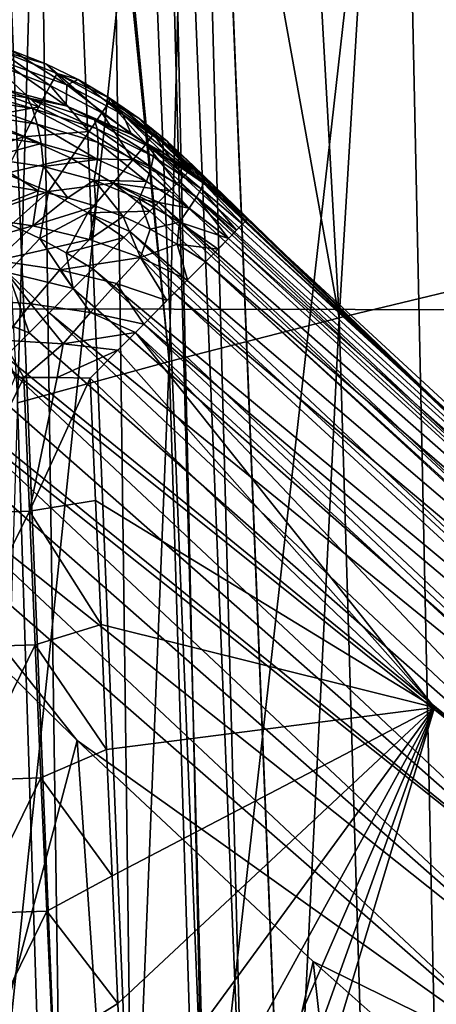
# Model space of a CAD drawing. Header units: metres. Extents: x -104 to 104, y -68 to 90.
# Tile 241 of 656: x -19.479 to -18.627, y 23.51 to 25.525. Entities that reach past the tile are written whole.
import ezdxf

# ---------------------------------------------------------------- set-up
doc = ezdxf.new("R2010")
doc.units = ezdxf.units.M
doc.layers.add('solid_FIT-BATH-153_SW0002', color=7, linetype='CONTINUOUS')

msp = doc.modelspace()

# ---------------------------------------------------------------- linework, layer by layer
at = {"layer": 'solid_FIT-BATH-153_SW0002'}
for points in [[(-19.165297, 27.486382, 16.133041), (-20.340939, 28.927181, 16.142269), (-22.869244, 24.93927, 16.11928)], [(-19.620848, 28.615992, 1.18799), (-19.475063, 28.621803, 1.247998), (-19.394464, 23.046068, 1.187887)], [(-19.475063, 28.621803, 1.247998), (-19.322029, 28.627918, 1.284346), (-19.249043, 23.048695, 1.24812)], [(-19.475063, 28.621803, 1.247998), (-19.249043, 23.048695, 1.24812), (-19.394464, 23.046068, 1.187887)], [(-19.322029, 28.627918, 1.284346), (-19.244541, 28.63102, 1.293465), (-19.096228, 23.05064, 1.284598)], [(-19.322029, 28.627918, 1.284346), (-19.096228, 23.05064, 1.284598), (-19.249043, 23.048695, 1.24812)], [(-19.244541, 28.63102, 1.293465), (-19.167599, 28.634104, 1.296502), (-19.018881, 23.05134, 1.293565)], [(-19.244541, 28.63102, 1.293465), (-19.018881, 23.05134, 1.293565), (-19.096228, 23.05064, 1.284598)], [(-19.167599, 28.634104, 1.296502), (18.94183, 23.051853, 1.296502), (-18.94183, 23.051853, 1.296502)], [(-19.018881, 23.05134, 1.293565), (-19.167599, 28.634104, 1.296502), (-18.94183, 23.051853, 1.296502)], [(-1.443118, 27.347288, 1.296502), (18.94183, 23.051853, 1.296502), (-19.167599, 28.634104, 1.296502)], [(-19.620848, 28.615992, 1.18799), (-19.394464, 23.046068, 1.187887), (-19.529219, 23.042805, 1.105093)], [(-19.414167, 27.181643, -3.186316), (-19.644953, 27.656227, -2.335946), (-19.483479, 24.740868, -2.412876)], [(-19.165297, 27.486382, 16.133041), (-22.869244, 24.93927, 16.11928), (-17.895107, 26.142294, 16.123825)], [(-19.414167, 27.181643, -3.186316), (-19.483479, 24.740868, -2.412876), (-19.173409, 24.825642, -3.595036)], [(-19.399685, 27.152071, -3.235849), (-19.414167, 27.181643, -3.186316), (-19.173409, 24.825642, -3.595036)], [(-19.129494, 26.601149, -4.089851), (-19.399685, 27.152071, -3.235849), (-19.173409, 24.825642, -3.595036)], [(-18.495508, 26.87701, -5.980924), (-18.71377, 26.775879, -5.384241), (-18.440441, 25.007608, -5.771261)], [(-18.71377, 26.775879, -5.384241), (-18.92539, 26.683867, -4.754299), (-18.825659, 24.914715, -4.715076)], [(-18.71377, 26.775879, -5.384241), (-18.825659, 24.914715, -4.715076), (-18.440441, 25.007608, -5.771261)], [(-18.92539, 26.683867, -4.754299), (-19.129494, 26.601149, -4.089851), (-18.825659, 24.914715, -4.715076)], [(-18.69739, 26.580141, -11.682276), (-18.189482, 26.624151, -12.307305), (-18.622561, 23.057163, -11.122699)], [(-19.129494, 26.601149, -4.089851), (-19.173409, 24.825642, -3.595036), (-18.825659, 24.914715, -4.715076)], [(-19.17745, 26.534895, -11.025343), (-18.69739, 26.580141, -11.682276), (-19.100424, 23.013384, -10.485088)], [(-18.69739, 26.580141, -11.682276), (-18.622561, 23.057163, -11.122699), (-19.100424, 23.013384, -10.485088)], [(-19.629887, 26.488602, -10.337273), (-19.17745, 26.534895, -11.025343), (-19.550753, 22.968594, -9.816963)], [(-19.17745, 26.534895, -11.025343), (-19.100424, 23.013384, -10.485088), (-19.550753, 22.968594, -9.816963)], [(-17.895107, 26.142294, 16.123825), (-22.869244, 24.93927, 16.11928), (-16.56918, 24.927633, 16.114985)], [(-19.416687, 25.390575, 12.362086), (-19.536293, 25.43627, 12.359123), (-19.523369, 25.462896, 12.228909)], [(-19.523369, 25.462896, 12.228909), (-19.49394, 25.461637, 12.102608), (-19.425577, 25.434629, 12.104444)], [(-19.402634, 25.415161, 12.231438), (-19.523369, 25.462896, 12.228909), (-19.425577, 25.434629, 12.104444)], [(-19.416687, 25.390575, 12.362086), (-19.523369, 25.462896, 12.228909), (-19.402634, 25.415161, 12.231438)], [(-19.49394, 25.461637, 12.102608), (-19.512209, 25.438978, 10.002851), (-19.38298, 25.391663, 10.007338)], [(-19.425577, 25.434629, 12.104444), (-19.49394, 25.461637, 12.102608), (-19.38298, 25.391663, 10.007338)], [(-19.527868, 25.387865, 7.896168), (-19.383894, 25.348787, 7.903796), (-19.512209, 25.438978, 10.002851)], [(-19.383894, 25.348787, 7.903796), (-19.38298, 25.391663, 10.007338), (-19.512209, 25.438978, 10.002851)], [(-19.440107, 25.347088, 12.494651), (-19.555889, 25.388395, 12.491443), (-19.536293, 25.43627, 12.359123)], [(-19.440107, 25.347088, 12.494651), (-19.536293, 25.43627, 12.359123), (-19.416687, 25.390575, 12.362086)], [(-19.35981, 25.402735, 12.106353), (-19.425577, 25.434629, 12.104444), (-19.38298, 25.391663, 10.007338)], [(-19.402634, 25.415161, 12.231438), (-19.425577, 25.434629, 12.104444), (-19.35981, 25.402735, 12.106353)], [(-19.311134, 25.33449, 12.363126), (-19.416687, 25.390575, 12.362086), (-19.402634, 25.415161, 12.231438)], [(-19.402634, 25.415161, 12.231438), (-19.35981, 25.402735, 12.106353), (-19.295935, 25.365458, 12.108356)], [(-19.296448, 25.356506, 12.233303), (-19.402634, 25.415161, 12.231438), (-19.295935, 25.365458, 12.108356)], [(-19.311134, 25.33449, 12.363126), (-19.402634, 25.415161, 12.231438), (-19.296448, 25.356506, 12.233303)], [(-19.35981, 25.402735, 12.106353), (-19.38298, 25.391663, 10.007338), (-19.268038, 25.331156, 10.011768)], [(-19.295935, 25.365458, 12.108356), (-19.35981, 25.402735, 12.106353), (-19.268038, 25.331156, 10.011768)], [(-19.463655, 25.365278, 7.801086), (-19.527868, 25.387865, 7.896168), (-19.614782, 25.390425, 7.79133)], [(-19.614782, 25.390425, 7.79133), (-19.599348, 25.366859, 7.694171), (-19.452991, 25.34317, 7.704404)], [(-19.463655, 25.365278, 7.801086), (-19.614782, 25.390425, 7.79133), (-19.452991, 25.34317, 7.704404)], [(-19.57966, 25.321033, 12.622948), (-19.555889, 25.388395, 12.491443), (-19.440107, 25.347088, 12.494651)], [(-19.463655, 25.365278, 7.801086), (-19.383894, 25.348787, 7.903796), (-19.527868, 25.387865, 7.896168)], [(-19.337145, 25.296146, 12.494471), (-19.440107, 25.347088, 12.494651), (-19.416687, 25.390575, 12.362086)], [(-19.337145, 25.296146, 12.494471), (-19.416687, 25.390575, 12.362086), (-19.311134, 25.33449, 12.363126)], [(-19.383894, 25.348787, 7.903796), (-19.250355, 25.290188, 7.911729), (-19.38298, 25.391663, 10.007338)], [(-19.250355, 25.290188, 7.911729), (-19.268038, 25.331156, 10.011768), (-19.38298, 25.391663, 10.007338)], [(-19.599348, 25.366859, 7.694171), (-19.582943, 25.33287, 7.598764), (-19.443415, 25.311407, 7.608785)], [(-19.452991, 25.34317, 7.704404), (-19.599348, 25.366859, 7.694171), (-19.443415, 25.311407, 7.608785)], [(-19.326057, 25.320526, 7.811798), (-19.383894, 25.348787, 7.903796), (-19.463655, 25.365278, 7.801086)], [(-19.463655, 25.365278, 7.801086), (-19.452991, 25.34317, 7.704404), (-19.320885, 25.30146, 7.717076)], [(-19.326057, 25.320526, 7.811798), (-19.463655, 25.365278, 7.801086), (-19.320885, 25.30146, 7.717076)], [(-19.220644, 25.271261, 12.362079), (-19.311134, 25.33449, 12.363126), (-19.296448, 25.356506, 12.233303)], [(-19.296448, 25.356506, 12.233303), (-19.295935, 25.365458, 12.108356), (-19.234858, 25.323093, 12.110435)], [(-19.205503, 25.290543, 12.2344), (-19.296448, 25.356506, 12.233303), (-19.234858, 25.323093, 12.110435)], [(-19.220644, 25.271261, 12.362079), (-19.296448, 25.356506, 12.233303), (-19.205503, 25.290543, 12.2344)], [(-19.295935, 25.365458, 12.108356), (-19.268038, 25.331156, 10.011768), (-19.168428, 25.261435, 10.016021)], [(-19.234858, 25.323093, 12.110435), (-19.295935, 25.365458, 12.108356), (-19.168428, 25.261435, 10.016021)], [(-19.471298, 25.285706, 12.625521), (-19.57966, 25.321033, 12.622948), (-19.440107, 25.347088, 12.494651)], [(-19.471298, 25.285706, 12.625521), (-19.440107, 25.347088, 12.494651), (-19.337145, 25.296146, 12.494471)], [(-19.452991, 25.34317, 7.704404), (-19.443415, 25.311407, 7.608785), (-19.318647, 25.273899, 7.622965)], [(-19.320885, 25.30146, 7.717076), (-19.452991, 25.34317, 7.704404), (-19.318647, 25.273899, 7.622965)], [(-19.326057, 25.320526, 7.811798), (-19.250355, 25.290188, 7.911729), (-19.383894, 25.348787, 7.903796)], [(-19.605946, 25.23999, 12.746794), (-19.57966, 25.321033, 12.622948), (-19.471298, 25.285706, 12.625521)], [(-19.582943, 25.33287, 7.598764), (-19.565439, 25.290564, 7.507106), (-19.435596, 25.271551, 7.517077)], [(-19.443415, 25.311407, 7.608785), (-19.582943, 25.33287, 7.598764), (-19.435596, 25.271551, 7.517077)], [(-19.248091, 25.23802, 12.490774), (-19.337145, 25.296146, 12.494471), (-19.311134, 25.33449, 12.363126)], [(-19.205479, 25.26063, 7.82306), (-19.250355, 25.290188, 7.911729), (-19.326057, 25.320526, 7.811798)], [(-19.326057, 25.320526, 7.811798), (-19.320885, 25.30146, 7.717076), (-19.205818, 25.245417, 7.731652)], [(-19.205479, 25.26063, 7.82306), (-19.326057, 25.320526, 7.811798), (-19.205818, 25.245417, 7.731652)], [(-19.248091, 25.23802, 12.490774), (-19.311134, 25.33449, 12.363126), (-19.220644, 25.271261, 12.362079)], [(-19.125391, 25.211737, 7.920043), (-19.168428, 25.261435, 10.016021), (-19.268038, 25.331156, 10.011768)], [(-19.186575, 25.253389, 7.915851), (-19.125391, 25.211737, 7.920043), (-19.268038, 25.331156, 10.011768)], [(-19.250355, 25.290188, 7.911729), (-19.186575, 25.253389, 7.915851), (-19.268038, 25.331156, 10.011768)], [(-19.177456, 25.276356, 12.112556), (-19.234858, 25.323093, 12.110435), (-19.168428, 25.261435, 10.016021)], [(-19.205503, 25.290543, 12.2344), (-19.234858, 25.323093, 12.110435), (-19.177456, 25.276356, 12.112556)], [(-19.373838, 25.241758, 12.623346), (-19.471298, 25.285706, 12.625521), (-19.337145, 25.296146, 12.494471)], [(-19.443415, 25.311407, 7.608785), (-19.435596, 25.271551, 7.517077), (-19.320168, 25.238838, 7.532598)], [(-19.318647, 25.273899, 7.622965), (-19.443415, 25.311407, 7.608785), (-19.320168, 25.238838, 7.532598)], [(-19.373838, 25.241758, 12.623346), (-19.337145, 25.296146, 12.494471), (-19.248091, 25.23802, 12.490774)], [(-19.320885, 25.30146, 7.717076), (-19.318647, 25.273899, 7.622965), (-19.210505, 25.22304, 7.640596)], [(-19.205818, 25.245417, 7.731652), (-19.320885, 25.30146, 7.717076), (-19.210505, 25.22304, 7.640596)], [(-19.5089, 25.210464, 12.748457), (-19.605946, 25.23999, 12.746794), (-19.471298, 25.285706, 12.625521)], [(-19.435596, 25.271551, 7.517077), (-19.565439, 25.290564, 7.507106), (-19.547371, 25.241718, 7.422179)], [(-19.5089, 25.210464, 12.748457), (-19.471298, 25.285706, 12.625521), (-19.373838, 25.241758, 12.623346)], [(-19.205479, 25.26063, 7.82306), (-19.186575, 25.253389, 7.915851), (-19.250355, 25.290188, 7.911729)], [(-19.220644, 25.271261, 12.362079), (-19.205503, 25.290543, 12.2344), (-19.144464, 25.203423, 12.359895)], [(-19.205503, 25.290543, 12.2344), (-19.128429, 25.220169, 12.235341), (-19.130554, 25.217913, 12.258525)], [(-19.205503, 25.290543, 12.2344), (-19.130554, 25.217913, 12.258525), (-19.144464, 25.203423, 12.359895)], [(-19.205503, 25.290543, 12.2344), (-19.177456, 25.276356, 12.112556), (-19.128429, 25.220169, 12.235341)], [(-19.177456, 25.276356, 12.112556), (-19.123554, 25.225729, 12.114778), (-19.128429, 25.220169, 12.235341)], [(-19.177456, 25.276356, 12.112556), (-19.083797, 25.185923, 10.019165), (-19.123554, 25.225729, 12.114778)], [(-19.177456, 25.276356, 12.112556), (-19.168428, 25.261435, 10.016021), (-19.083797, 25.185923, 10.019165)], [(-19.435596, 25.271551, 7.517077), (-19.547371, 25.241718, 7.422179), (-19.430681, 25.224636, 7.431925)], [(-19.320168, 25.238838, 7.532598), (-19.435596, 25.271551, 7.517077), (-19.430681, 25.224636, 7.431925)], [(-19.318647, 25.273899, 7.622965), (-19.320168, 25.238838, 7.532598), (-19.219954, 25.194077, 7.55287)], [(-19.210505, 25.22304, 7.640596), (-19.318647, 25.273899, 7.622965), (-19.219954, 25.194077, 7.55287)], [(-19.248091, 25.23802, 12.490774), (-19.220644, 25.271261, 12.362079), (-19.157648, 25.189859, 12.425357)], [(-19.220644, 25.271261, 12.362079), (-19.144464, 25.203423, 12.359895), (-19.157648, 25.189859, 12.425357)], [(-19.205479, 25.26063, 7.82306), (-19.205818, 25.245417, 7.731652), (-19.107649, 25.179146, 7.747481)], [(-19.102907, 25.190342, 7.834492), (-19.186575, 25.253389, 7.915851), (-19.205479, 25.26063, 7.82306)], [(-19.102907, 25.190342, 7.834492), (-19.205479, 25.26063, 7.82306), (-19.107649, 25.179146, 7.747481)], [(-19.168428, 25.261435, 10.016021), (-19.01391, 25.116348, 7.928401), (-19.082729, 25.184856, 9.977448)], [(-19.067699, 25.165833, 7.924241), (-19.01391, 25.116348, 7.928401), (-19.168428, 25.261435, 10.016021)], [(-19.168428, 25.261435, 10.016021), (-19.082729, 25.184856, 9.977448), (-19.083797, 25.185923, 10.019165)], [(-19.125391, 25.211737, 7.920043), (-19.067699, 25.165833, 7.924241), (-19.168428, 25.261435, 10.016021)], [(-19.547371, 25.241718, 7.422179), (-19.505154, 25.18581, 7.352366), (-19.441193, 25.174944, 7.358276)], [(-19.430681, 25.224636, 7.431925), (-19.547371, 25.241718, 7.422179), (-19.441193, 25.174944, 7.358276)], [(-19.420271, 25.173599, 12.744341), (-19.5089, 25.210464, 12.748457), (-19.373838, 25.241758, 12.623346)], [(-19.320168, 25.238838, 7.532598), (-19.430681, 25.224636, 7.431925), (-19.326641, 25.196621, 7.44776)], [(-19.420271, 25.173599, 12.744341), (-19.373838, 25.241758, 12.623346), (-19.28797, 25.190599, 12.616476)], [(-19.28797, 25.190599, 12.616476), (-19.373838, 25.241758, 12.623346), (-19.248091, 25.23802, 12.490774)], [(-19.219954, 25.194077, 7.55287), (-19.320168, 25.238838, 7.532598), (-19.326641, 25.196621, 7.44776)], [(-19.28797, 25.190599, 12.616476), (-19.248091, 25.23802, 12.490774), (-19.172483, 25.174685, 12.483932)], [(-19.248091, 25.23802, 12.490774), (-19.157648, 25.189859, 12.425357), (-19.172483, 25.174685, 12.483932)], [(-19.205818, 25.245417, 7.731652), (-19.210505, 25.22304, 7.640596), (-19.117466, 25.162043, 7.660721)], [(-19.107649, 25.179146, 7.747481), (-19.205818, 25.245417, 7.731652), (-19.117466, 25.162043, 7.660721)], [(-19.102907, 25.190342, 7.834492), (-19.125391, 25.211737, 7.920043), (-19.186575, 25.253389, 7.915851)], [(-19.430681, 25.224636, 7.431925), (-19.441193, 25.174944, 7.358276), (-19.380825, 25.160814, 7.366366)], [(-19.326641, 25.196621, 7.44776), (-19.430681, 25.224636, 7.431925), (-19.380825, 25.160814, 7.366366)], [(-19.210505, 25.22304, 7.640596), (-19.219954, 25.194077, 7.55287), (-19.132246, 25.139425, 7.576797)], [(-19.117466, 25.162043, 7.660721), (-19.210505, 25.22304, 7.640596), (-19.132246, 25.139425, 7.576797)], [(-19.144464, 25.203423, 12.359895), (-19.130554, 25.217913, 12.258525), (-17.834063, 24.000204, 12.249124)], [(-19.128429, 25.220169, 12.235341), (-18.430166, 24.554468, 12.108993), (-19.130554, 25.217913, 12.258525)], [(-18.430166, 24.554468, 12.108993), (-17.834063, 24.000204, 12.249124), (-19.130554, 25.217913, 12.258525)], [(-19.128429, 25.220169, 12.235341), (-19.123554, 25.225729, 12.114778), (-18.430166, 24.554468, 12.108993)], [(-19.01391, 25.116348, 7.928401), (-18.430166, 24.554468, 12.108993), (-19.123554, 25.225729, 12.114778)], [(-19.083797, 25.185923, 10.019165), (-19.01391, 25.116348, 7.928401), (-19.123554, 25.225729, 12.114778)], [(-19.420271, 25.173599, 12.744341), (-19.551146, 25.127758, 12.855566), (-19.5089, 25.210464, 12.748457)], [(-19.326641, 25.196621, 7.44776), (-19.380825, 25.160814, 7.366366), (-19.323631, 25.14337, 7.376744)], [(-19.326641, 25.196621, 7.44776), (-19.323631, 25.14337, 7.376744), (-19.2679, 25.122019, 7.389881)], [(-19.234964, 25.158407, 7.4691), (-19.326641, 25.196621, 7.44776), (-19.2679, 25.122019, 7.389881)], [(-19.219954, 25.194077, 7.55287), (-19.326641, 25.196621, 7.44776), (-19.234964, 25.158407, 7.4691)], [(-19.144464, 25.203423, 12.359895), (-19.153866, 25.193741, 12.408238), (-19.157648, 25.189859, 12.425357)], [(-19.144464, 25.203423, 12.359895), (-17.834063, 24.000204, 12.249124), (-19.153866, 25.193741, 12.408238)], [(-19.102907, 25.190342, 7.834492), (-19.067699, 25.165833, 7.924241), (-19.125391, 25.211737, 7.920043)], [(-19.578224, 25.121641, 7.265979), (-19.441193, 25.174944, 7.358276), (-19.505154, 25.18581, 7.352366)], [(-19.339748, 25.129921, 12.73464), (-19.420271, 25.173599, 12.744341), (-19.28797, 25.190599, 12.616476)], [(-19.339748, 25.129921, 12.73464), (-19.28797, 25.190599, 12.616476), (-19.213274, 25.133179, 12.605167)], [(-19.28797, 25.190599, 12.616476), (-19.195082, 25.151663, 12.556189), (-19.200314, 25.146343, 12.570953)], [(-19.28797, 25.190599, 12.616476), (-19.172483, 25.174685, 12.483932), (-19.195082, 25.151663, 12.556189)], [(-19.28797, 25.190599, 12.616476), (-19.200314, 25.146343, 12.570953), (-19.213274, 25.133179, 12.605167)], [(-19.132246, 25.139425, 7.576797), (-19.219954, 25.194077, 7.55287), (-19.234964, 25.158407, 7.4691)], [(-19.172483, 25.174685, 12.483932), (-19.157648, 25.189859, 12.425357), (-17.855667, 23.97459, 12.398786)], [(-19.157648, 25.189859, 12.425357), (-19.153866, 25.193741, 12.408238), (-17.855667, 23.97459, 12.398786)], [(-17.834063, 24.000204, 12.249124), (-17.855667, 23.97459, 12.398786), (-19.153866, 25.193741, 12.408238)], [(-19.107649, 25.179146, 7.747481), (-19.117466, 25.162043, 7.660721), (-19.03549, 25.094316, 7.681972)], [(-19.102907, 25.190342, 7.834492), (-19.107649, 25.179146, 7.747481), (-19.023432, 25.106567, 7.763737)], [(-19.107649, 25.179146, 7.747481), (-19.03549, 25.094316, 7.681972), (-19.023432, 25.106567, 7.763737)], [(-19.102907, 25.190342, 7.834492), (-19.016272, 25.113876, 7.845785), (-19.067699, 25.165833, 7.924241)], [(-19.102907, 25.190342, 7.834492), (-19.023432, 25.106567, 7.763737), (-19.016272, 25.113876, 7.845785)], [(-19.083797, 25.185923, 10.019165), (-19.082729, 25.184856, 9.977448), (-19.01391, 25.116348, 7.928401)], [(-19.452158, 25.103397, 7.276354), (-19.441193, 25.174944, 7.358276), (-19.578224, 25.121641, 7.265979)], [(-19.420271, 25.173599, 12.744341), (-19.496418, 25.105457, 12.853189), (-19.551146, 25.127758, 12.855566)], [(-19.420271, 25.173599, 12.744341), (-19.437796, 25.077284, 12.846667), (-19.496418, 25.105457, 12.853189)], [(-19.452158, 25.103397, 7.276354), (-19.380825, 25.160814, 7.366366), (-19.441193, 25.174944, 7.358276)], [(-19.452158, 25.103397, 7.276354), (-19.323631, 25.14337, 7.376744), (-19.380825, 25.160814, 7.366366)], [(-19.339748, 25.129921, 12.73464), (-19.437796, 25.077284, 12.846667), (-19.420271, 25.173599, 12.744341)], [(-19.234964, 25.158407, 7.4691), (-19.2679, 25.122019, 7.389881), (-19.212601, 25.096199, 7.40628)], [(-19.152342, 25.111012, 7.495196), (-19.234964, 25.158407, 7.4691), (-19.212601, 25.096199, 7.40628)], [(-19.132246, 25.139425, 7.576797), (-19.234964, 25.158407, 7.4691), (-19.152342, 25.111012, 7.495196)], [(-19.172483, 25.174685, 12.483932), (-17.855667, 23.97459, 12.398786), (-19.195082, 25.151663, 12.556189)], [(-19.117466, 25.162043, 7.660721), (-19.132246, 25.139425, 7.576797), (-19.052105, 25.077473, 7.602783)], [(-19.117466, 25.162043, 7.660721), (-19.052105, 25.077473, 7.602783), (-19.03549, 25.094316, 7.681972)], [(-19.016272, 25.113876, 7.845785), (-19.01391, 25.116348, 7.928401), (-19.067699, 25.165833, 7.924241)], [(-19.33679, 25.075275, 7.29606), (-19.323631, 25.14337, 7.376744), (-19.452158, 25.103397, 7.276354)], [(-19.33679, 25.075275, 7.29606), (-19.2679, 25.122019, 7.389881), (-19.323631, 25.14337, 7.376744)], [(-19.213274, 25.133179, 12.605167), (-19.200314, 25.146343, 12.570953), (-17.894032, 23.929861, 12.546936)], [(-19.200314, 25.146343, 12.570953), (-19.195082, 25.151663, 12.556189), (-17.894032, 23.929861, 12.546936)], [(-17.855667, 23.97459, 12.398786), (-17.894032, 23.929861, 12.546936), (-19.195082, 25.151663, 12.556189)], [(-19.132246, 25.139425, 7.576797), (-19.152342, 25.111012, 7.495196), (-19.052105, 25.077473, 7.602783)], [(-19.452158, 25.103397, 7.276354), (-19.578224, 25.121641, 7.265979), (-19.664289, 25.042992, 7.179205)], [(-19.339748, 25.129921, 12.73464), (-19.38427, 25.047941, 12.836913), (-19.437796, 25.077284, 12.846667)], [(-19.339748, 25.129921, 12.73464), (-19.266109, 25.079662, 12.719682), (-19.38427, 25.047941, 12.836913)], [(-19.339748, 25.129921, 12.73464), (-19.213274, 25.133179, 12.605167), (-19.254221, 25.091688, 12.696691)], [(-19.339748, 25.129921, 12.73464), (-19.254221, 25.091688, 12.696691), (-19.266109, 25.079662, 12.719682)], [(-19.232306, 25.038229, 7.325546), (-19.2679, 25.122019, 7.389881), (-19.33679, 25.075275, 7.29606)], [(-19.232306, 25.038229, 7.325546), (-19.212601, 25.096199, 7.40628), (-19.2679, 25.122019, 7.389881)], [(-19.213274, 25.133179, 12.605167), (-17.894032, 23.929861, 12.546936), (-19.254221, 25.091688, 12.696691)], [(-19.023432, 25.106567, 7.763737), (-17.605511, 23.815275, 7.928401), (-19.01391, 25.116348, 7.928401)], [(-19.016272, 25.113876, 7.845785), (-19.023432, 25.106567, 7.763737), (-19.01391, 25.116348, 7.928401)], [(-19.01391, 25.116348, 7.928401), (-17.605511, 23.815275, 7.928401), (-18.430166, 24.554468, 12.108993)], [(-19.452158, 25.103397, 7.276354), (-19.664289, 25.042992, 7.179205), (-19.526104, 25.032557, 7.18824)], [(-19.33679, 25.075275, 7.29606), (-19.452158, 25.103397, 7.276354), (-19.526104, 25.032557, 7.18824)], [(-19.437796, 25.077284, 12.846667), (-19.503237, 25.007734, 12.92586), (-19.496418, 25.105457, 12.853189)], [(-19.232306, 25.038229, 7.325546), (-19.157, 25.065624, 7.426305), (-19.212601, 25.096199, 7.40628)], [(-19.152342, 25.111012, 7.495196), (-19.212601, 25.096199, 7.40628), (-19.157, 25.065624, 7.426305)], [(-19.073534, 25.055775, 7.524958), (-19.152342, 25.111012, 7.495196), (-19.157, 25.065624, 7.426305)], [(-19.052105, 25.077473, 7.602783), (-19.152342, 25.111012, 7.495196), (-19.073534, 25.055775, 7.524958)], [(-19.023432, 25.106567, 7.763737), (-19.03549, 25.094316, 7.681972), (-19.052105, 25.077473, 7.602783)], [(-17.54495, 23.74539, 7.763737), (-19.023432, 25.106567, 7.763737), (-19.052105, 25.077473, 7.602783)], [(-17.54495, 23.74539, 7.763737), (-17.605511, 23.815275, 7.928401), (-19.023432, 25.106567, 7.763737)], [(-19.33679, 25.075275, 7.29606), (-19.526104, 25.032557, 7.18824), (-19.397474, 25.012953, 7.209632)], [(-19.370075, 24.974716, 12.875973), (-19.503237, 25.007734, 12.92586), (-19.437796, 25.077284, 12.846667)], [(-19.370075, 24.974716, 12.875973), (-19.437796, 25.077284, 12.846667), (-19.38427, 25.047941, 12.836913)], [(-19.232306, 25.038229, 7.325546), (-19.33679, 25.075275, 7.29606), (-19.397474, 25.012953, 7.209632)], [(-19.266109, 25.079662, 12.719682), (-19.329811, 25.015327, 12.823454), (-19.38427, 25.047941, 12.836913)], [(-19.266109, 25.079662, 12.719682), (-17.949148, 23.866064, 12.6876), (-19.329811, 25.015327, 12.823454)], [(-19.266109, 25.079662, 12.719682), (-19.254221, 25.091688, 12.696691), (-17.949148, 23.866064, 12.6876)], [(-17.894032, 23.929861, 12.546936), (-17.949148, 23.866064, 12.6876), (-19.254221, 25.091688, 12.696691)], [(-19.052105, 25.077473, 7.602783), (-19.073534, 25.055775, 7.524958), (-19.099249, 25.029753, 7.450516)], [(-17.57139, 23.714254, 7.602783), (-19.052105, 25.077473, 7.602783), (-19.099249, 25.029753, 7.450516)], [(-17.57139, 23.714254, 7.602783), (-17.54495, 23.74539, 7.763737), (-19.052105, 25.077473, 7.602783)], [(-19.232306, 25.038229, 7.325546), (-19.135611, 24.992979, 7.365767), (-19.157, 25.065624, 7.426305)], [(-19.073534, 25.055775, 7.524958), (-19.157, 25.065624, 7.426305), (-19.099249, 25.029753, 7.450516)], [(-19.135611, 24.992979, 7.365767), (-19.099249, 25.029753, 7.450516), (-19.157, 25.065624, 7.426305)], [(-19.232306, 25.038229, 7.325546), (-19.397474, 25.012953, 7.209632), (-19.28145, 24.985142, 7.242576)], [(-19.370075, 24.974716, 12.875973), (-19.38427, 25.047941, 12.836913), (-19.329811, 25.015327, 12.823454)], [(-19.232306, 25.038229, 7.325546), (-19.28145, 24.985142, 7.242576), (-19.177925, 24.950205, 7.286201)], [(-19.232306, 25.038229, 7.325546), (-19.163225, 24.965063, 7.312009), (-19.135611, 24.992979, 7.365767)], [(-19.232306, 25.038229, 7.325546), (-19.177925, 24.950205, 7.286201), (-19.163225, 24.965063, 7.312009)], [(-19.526104, 25.032557, 7.18824), (-19.591421, 24.953819, 7.11181), (-19.456633, 24.943529, 7.133424)], [(-19.397474, 25.012953, 7.209632), (-19.526104, 25.032557, 7.18824), (-19.456633, 24.943529, 7.133424)], [(-18.019466, 23.785, 12.814234), (-19.370075, 24.974716, 12.875973), (-19.329811, 25.015327, 12.823454)], [(-17.949148, 23.866064, 12.6876), (-18.019466, 23.785, 12.814234), (-19.329811, 25.015327, 12.823454)], [(-19.163225, 24.965063, 7.312009), (-17.614761, 23.66329, 7.450808), (-19.099249, 25.029753, 7.450516)], [(-19.135611, 24.992979, 7.365767), (-19.163225, 24.965063, 7.312009), (-19.099249, 25.029753, 7.450516)], [(-17.614761, 23.66329, 7.450808), (-17.57139, 23.714254, 7.602783), (-19.099249, 25.029753, 7.450516)], [(-19.459778, 24.884411, 12.967887), (-19.57548, 24.929766, 12.991686), (-19.503237, 25.007734, 12.92586)], [(-19.419127, 24.925312, 12.929929), (-19.459778, 24.884411, 12.967887), (-19.503237, 25.007734, 12.92586)], [(-19.370075, 24.974716, 12.875973), (-19.419127, 24.925312, 12.929929), (-19.503237, 25.007734, 12.92586)], [(-19.397474, 25.012953, 7.209632), (-19.456633, 24.943529, 7.133424), (-19.334293, 24.925827, 7.168081)], [(-19.28145, 24.985142, 7.242576), (-19.397474, 25.012953, 7.209632), (-19.334293, 24.925827, 7.168081)], [(-18.440441, 25.007608, -5.771261), (-18.825659, 24.914715, -4.715076), (-18.69656, 20.625654, -4.292281)], [(-18.440441, 25.007608, -5.771261), (-18.69656, 20.625654, -4.292281), (-18.315536, 20.712328, -5.299208)], [(-18.019466, 23.785, 12.814234), (-19.419127, 24.925312, 12.929929), (-19.370075, 24.974716, 12.875973)], [(-19.28145, 24.985142, 7.242576), (-19.334293, 24.925827, 7.168081), (-19.225601, 24.902021, 7.213039)], [(-19.28145, 24.985142, 7.242576), (-19.225601, 24.902021, 7.213039), (-19.177925, 24.950205, 7.286201)], [(-19.456633, 24.943529, 7.133424), (-19.591421, 24.953819, 7.11181), (-19.514416, 24.868813, 7.070178)], [(-19.225601, 24.902021, 7.213039), (-17.673874, 23.593901, 7.311993), (-19.163225, 24.965063, 7.312009)], [(-19.177925, 24.950205, 7.286201), (-19.225601, 24.902021, 7.213039), (-19.163225, 24.965063, 7.312009)], [(-19.163225, 24.965063, 7.312009), (-17.673874, 23.593901, 7.311993), (-17.614761, 23.66329, 7.450808)], [(-16.56918, 24.927633, 16.114985), (-22.869244, 24.93927, 16.11928), (-22.711266, 20.257557, 16.082323)], [(-19.456633, 24.943529, 7.133424), (-19.514416, 24.868813, 7.070178), (-19.390327, 24.861332, 7.10341)], [(-19.334293, 24.925827, 7.168081), (-19.456633, 24.943529, 7.133424), (-19.390327, 24.861332, 7.10341)], [(-16.56918, 24.927633, 16.114985), (-22.711266, 20.257557, 16.082323), (-15.547682, 20.242336, 16.078049)], [(-19.459778, 24.884411, 12.967887), (-19.508301, 24.835634, 13.006367), (-19.57548, 24.929766, 12.991686)], [(-18.102898, 23.689056, 12.920962), (-19.459778, 24.884411, 12.967887), (-19.419127, 24.925312, 12.929929)], [(-18.019466, 23.785, 12.814234), (-18.102898, 23.689056, 12.920962), (-19.419127, 24.925312, 12.929929)], [(-19.334293, 24.925827, 7.168081), (-19.390327, 24.861332, 7.10341), (-19.242609, 24.884836, 7.190196)], [(-19.334293, 24.925827, 7.168081), (-19.242609, 24.884836, 7.190196), (-19.225601, 24.902021, 7.213039)], [(-18.825659, 24.914715, -4.715076), (-19.173409, 24.825642, -3.595036), (-19.041025, 20.542463, -3.22253)], [(-18.825659, 24.914715, -4.715076), (-19.041025, 20.542463, -3.22253), (-18.69656, 20.625654, -4.292281)], [(-19.225601, 24.902021, 7.213039), (-19.242609, 24.884836, 7.190196), (-17.747082, 23.508003, 7.190186)], [(-19.225601, 24.902021, 7.213039), (-17.747082, 23.508003, 7.190186), (-17.673874, 23.593901, 7.311993)], [(-18.102898, 23.689056, 12.920962), (-19.508301, 24.835634, 13.006367), (-19.459778, 24.884411, 12.967887)], [(-19.390327, 24.861332, 7.10341), (-19.278181, 24.848894, 7.146982), (-19.242609, 24.884836, 7.190196)], [(-19.278181, 24.848894, 7.146982), (-18.630632, 24.117285, 7.088831), (-19.242609, 24.884836, 7.190196)], [(-19.242609, 24.884836, 7.190196), (-18.630632, 24.117285, 7.088831), (-17.902782, 23.468506, 7.088831)], [(-19.242609, 24.884836, 7.190196), (-17.902782, 23.468506, 7.088831), (-17.747082, 23.508003, 7.190186)], [(-19.514416, 24.868813, 7.070178), (-19.489378, 24.792439, 7.037707), (-19.471069, 24.792702, 7.042603)], [(-19.390327, 24.861332, 7.10341), (-19.514416, 24.868813, 7.070178), (-19.471069, 24.792702, 7.042603)], [(-19.390327, 24.861332, 7.10341), (-19.471069, 24.792702, 7.042603), (-19.402376, 24.792633, 7.064154)], [(-19.390327, 24.861332, 7.10341), (-19.402376, 24.792633, 7.064154), (-19.278181, 24.848894, 7.146982)], [(-18.102898, 23.689056, 12.920962), (-19.518503, 24.825382, 13.013593), (-19.508301, 24.835634, 13.006367)], [(-19.278181, 24.848894, 7.146982), (-19.402376, 24.792633, 7.064154), (-19.33499, 24.791498, 7.088831)], [(-19.278181, 24.848894, 7.146982), (-19.33499, 24.791498, 7.088831), (-18.630632, 24.117285, 7.088831)], [(-18.195589, 23.582708, 13.004636), (-19.558937, 24.784779, 13.039441), (-19.518503, 24.825382, 13.013593)], [(-18.102898, 23.689056, 12.920962), (-18.195589, 23.582708, 13.004636), (-19.518503, 24.825382, 13.013593)], [(-19.173409, 24.825642, -3.595036), (-19.483479, 24.740868, -2.412876), (-19.34868, 20.463245, -2.091297)], [(-19.173409, 24.825642, -3.595036), (-19.34868, 20.463245, -2.091297), (-19.041025, 20.542463, -3.22253)], [(-19.607874, 24.513617, 6.893042), (-19.459116, 24.518995, 6.922558), (-19.471069, 24.792702, 7.042603)], [(-19.489378, 24.792439, 7.037707), (-19.607874, 24.513617, 6.893042), (-19.471069, 24.792702, 7.042603)], [(-19.402376, 24.792633, 7.064154), (-19.471069, 24.792702, 7.042603), (-19.459116, 24.518995, 6.922558)], [(-19.402376, 24.792633, 7.064154), (-19.459116, 24.518995, 6.922558), (-19.33499, 24.791498, 7.088831)], [(-18.195589, 23.582708, 13.004636), (-19.611208, 24.732325, 13.066586), (-19.558937, 24.784779, 13.039441)], [(-19.459116, 24.518995, 6.922558), (-19.32391, 24.540604, 6.978216), (-19.33499, 24.791498, 7.088831)], [(-18.630632, 24.117285, 7.088831), (-19.33499, 24.791498, 7.088831), (-19.32391, 24.540604, 6.978216)], [(-18.195589, 23.582708, 13.004636), (-19.623205, 24.720293, 13.071877), (-19.611208, 24.732325, 13.066586)], [(-19.483479, 24.740868, -2.412876), (-19.619387, 20.38154, -0.898148), (-19.34868, 20.463245, -2.091297)], [(-18.293236, 23.470879, 13.06288), (-19.664795, 24.678596, 13.087686), (-19.623205, 24.720293, 13.071877)], [(-18.195589, 23.582708, 13.004636), (-18.293236, 23.470879, 13.06288), (-19.623205, 24.720293, 13.071877)], [(-18.293236, 23.470879, 13.06288), (-19.729034, 24.614241, 13.104774), (-19.664795, 24.678596, 13.087686)], [(-18.391899, 23.358059, 13.095702), (-19.775291, 24.567934, 13.111829), (-19.729034, 24.614241, 13.104774)], [(-18.293236, 23.470879, 13.06288), (-18.391899, 23.358059, 13.095702), (-19.729034, 24.614241, 13.104774)], [(-19.775291, 24.567934, 13.111829), (-19.361923, 24.049824, 13.111663), (-19.83095, 24.512394, 13.114969)], [(-18.391899, 23.358059, 13.095702), (-19.361923, 24.049824, 13.111663), (-19.775291, 24.567934, 13.111829)], [(-19.459116, 24.518995, 6.922558), (-19.312778, 24.287142, 6.865642), (-19.32391, 24.540604, 6.978216)], [(-18.630632, 24.117285, 7.088831), (-19.32391, 24.540604, 6.978216), (-19.312778, 24.287142, 6.865642)], [(-19.361923, 24.049824, 13.111663), (-19.770905, 22.500271, 13.100062), (-19.83095, 24.512394, 13.114969)], [(-19.596096, 24.240469, 6.772481), (-19.459116, 24.518995, 6.922558), (-19.607874, 24.513617, 6.893042)], [(-19.596096, 24.240469, 6.772481), (-19.447531, 24.245743, 6.801431), (-19.459116, 24.518995, 6.922558)], [(-19.459116, 24.518995, 6.922558), (-19.447531, 24.245743, 6.801431), (-19.312778, 24.287142, 6.865642)], [(-19.447531, 24.245743, 6.801431), (-19.301554, 24.031094, 6.751109), (-19.312778, 24.287142, 6.865642)], [(-18.630632, 24.117285, 7.088831), (-19.312778, 24.287142, 6.865642), (-19.301554, 24.031094, 6.751109)], [(-19.584114, 23.967758, 6.651253), (-19.447531, 24.245743, 6.801431), (-19.596096, 24.240469, 6.772481)], [(-19.584114, 23.967758, 6.651253), (-19.43574, 23.972862, 6.679618), (-19.447531, 24.245743, 6.801431)], [(-19.447531, 24.245743, 6.801431), (-19.43574, 23.972862, 6.679618), (-19.301554, 24.031094, 6.751109)], [(-18.630632, 24.117285, 7.088831), (-19.301554, 24.031094, 6.751109), (-19.290197, 23.772438, 6.634616)], [(-18.630632, 24.117285, 7.088831), (-19.290197, 23.772438, 6.634616), (-19.278666, 23.511156, 6.516164)], [(-18.630632, 24.117285, 7.088831), (-19.278666, 23.511156, 6.516164), (-19.26692, 23.247231, 6.395753)], [(-18.630632, 24.117285, 7.088831), (-19.26692, 23.247231, 6.395753), (-19.254917, 22.980642, 6.273382)], [(-18.630632, 24.117285, 7.088831), (-19.254917, 22.980642, 6.273382), (-19.242619, 22.711374, 6.149053)], [(-18.630632, 24.117285, 7.088831), (-19.242619, 22.711374, 6.149053), (-19.229979, 22.439411, 6.022764)], [(-18.630632, 24.117285, 7.088831), (-19.229979, 22.439411, 6.022764), (-19.216961, 22.164736, 5.894516)], [(-17.902782, 23.468506, 7.088831), (-18.630632, 24.117285, 7.088831), (-19.216961, 22.164736, 5.894516)], [(-19.361923, 24.049824, 13.111663), (-19.223553, 22.048704, 13.096528), (-19.770905, 22.500271, 13.100062)], [(-19.361923, 24.049824, 13.111663), (-18.878546, 23.597366, 13.108296), (-19.223553, 22.048704, 13.096528)], [(-18.391899, 23.358059, 13.095702), (-18.878546, 23.597366, 13.108296), (-19.361923, 24.049824, 13.111663)], [(-19.43574, 23.972862, 6.679618), (-19.290197, 23.772438, 6.634616), (-19.301554, 24.031094, 6.751109)], [(-19.571892, 23.695465, 6.529363), (-19.43574, 23.972862, 6.679618), (-19.584114, 23.967758, 6.651253)], [(-19.571892, 23.695465, 6.529363), (-19.423716, 23.70034, 6.557134), (-19.43574, 23.972862, 6.679618)], [(-19.43574, 23.972862, 6.679618), (-19.423716, 23.70034, 6.557134), (-19.290197, 23.772438, 6.634616)], [(-19.423716, 23.70034, 6.557134), (-19.278666, 23.511156, 6.516164), (-19.290197, 23.772438, 6.634616)], [(-19.559334, 23.423416, 6.406727), (-19.423716, 23.70034, 6.557134), (-19.571892, 23.695465, 6.529363)], [(-19.559334, 23.423416, 6.406727), (-19.411406, 23.428089, 6.433947), (-19.423716, 23.70034, 6.557134)], [(-19.423716, 23.70034, 6.557134), (-19.411406, 23.428089, 6.433947), (-19.278666, 23.511156, 6.516164)], [(-18.878546, 23.597366, 13.108296), (-18.650814, 21.54771, 13.092422), (-19.223553, 22.048704, 13.096528)], [(-18.878546, 23.597366, 13.108296), (-18.381689, 23.155346, 13.104879), (-18.650814, 21.54771, 13.092422)], [(-18.391899, 23.358059, 13.095702), (-18.381689, 23.155346, 13.104879), (-18.878546, 23.597366, 13.108296)], [(-19.411406, 23.428089, 6.433947), (-19.26692, 23.247231, 6.395753), (-19.278666, 23.511156, 6.516164)]]:
    msp.add_3dface(points, dxfattribs=at)

doc.saveas('drawing.dxf')
